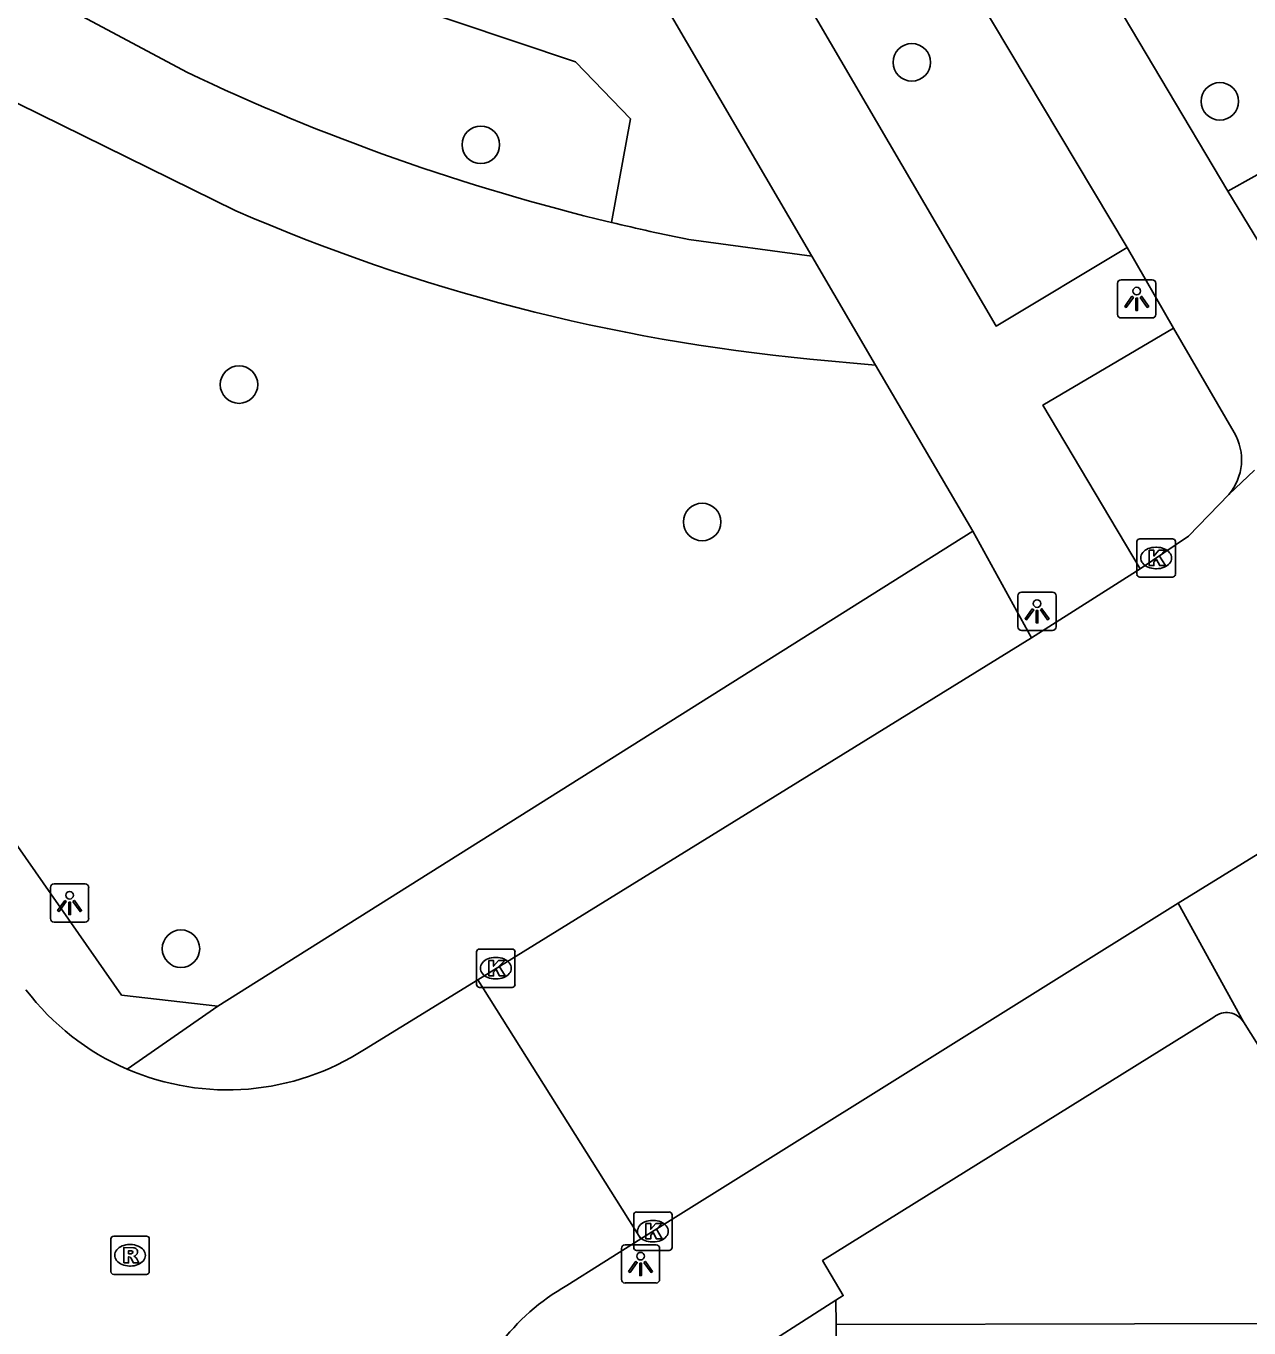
# Model space of a CAD drawing. Extents: x 159353 to 160616, y 385893 to 387321.
# Drawn here: x 159916.12 to 159948, y 386197 to 386230.93 of the extents above; entities that cross this region are included whole.
import ezdxf

# ---------------------------------------------------------------- set-up
doc = ezdxf.new("R2010")
doc.units = 0
for name, color, linetype in [('IMGEO_Boom', 7, 'Continuous'), ('IMGEO_Fietspad_gesloten', 7, 'Continuous'), ('IMGEO_Groenvoorziening', 7, 'Continuous'), ('IMGEO_Kolk', 7, 'Continuous'), ('IMGEO_Lichtpunt', 7, 'Continuous'), ('IMGEO_Rijbaan_lokaal_gesloten', 7, 'Continuous'), ('IMGEO_Rijbaan_lokaal_open', 7, 'Continuous'), ('IMGEO_Rioolput', 7, 'Continuous'), ('IMGEO_Verkeerseiland_open', 7, 'Continuous'), ('IMGEO_Voetpad_halfverhard', 7, 'Continuous'), ('IMGEO_Voetpad_open', 7, 'Continuous')]:
    doc.layers.add(name, color=color, linetype=linetype)

msp = doc.modelspace()

# ---------------------------------------------------------------- linework, layer by layer
at = {"layer": 'IMGEO_Boom'}
for centre in [(159939.214, 386229.983), (159947.246, 386228.967), (159927.978, 386227.835), (159921.674, 386221.585), (159933.748, 386218.004), (159920.16, 386206.883)]:
    msp.add_circle(centre, 0.489, dxfattribs=at)
at = {"layer": 'IMGEO_Fietspad_gesloten'}
for points in [[(159847.159, 386392.191), (159854.556, 386379.293), (159862.352, 386365.974), (159919.537, 386268.282), (159935.204, 386241.272), (159944.825, 386225.156)], [(159947.456, 386226.623), (159938.723, 386241.317), (159864.988, 386367.537), (159851.28, 386391.003)], [(159948.925, 386224.212), (159947.456, 386226.623)], [(159946.035, 386223.052), (159944.825, 386225.156)], [(159946.035, 386223.052), (159947.62, 386220.335)]]:
    msp.add_lwpolyline(points, dxfattribs=at)
msp.add_arc((159946.411, 386219.627), 1.401, 319.7847, 30.3647, dxfattribs=at)
at = {"layer": 'IMGEO_Groenvoorziening'}
msp.add_lwpolyline([(159891.85, 386261.746), (159901.36, 386250), (159904.16, 386246.512), (159907.02, 386243.621), (159910.412, 386240.474), (159914.35, 386237.566), (159917.101, 386235.732), (159925.757, 386231.572), (159930.443, 386229.994), (159931.877, 386228.511), (159931.382, 386225.811)], dxfattribs=at)
at = {"layer": 'IMGEO_Kolk'}
for p, q in [((159945.084, 386216.64), (159945.084, 386217.492)), ((159945.159, 386217.566), (159946.011, 386217.566)), ((159946.085, 386217.492), (159946.085, 386216.64)), ((159945.572, 386217.346), (159945.597, 386217.346)), ((159946.011, 386216.566), (159945.159, 386216.566)), ((159945.595, 386216.786), (159945.57, 386216.786)), ((159927.868, 386205.949), (159927.868, 386206.801)), ((159927.943, 386206.875), (159928.795, 386206.875)), ((159928.356, 386206.655), (159928.381, 386206.655)), ((159928.869, 386206.801), (159928.869, 386205.949)), ((159928.379, 386206.095), (159928.354, 386206.095)), ((159928.795, 386205.875), (159927.943, 386205.875)), ((159931.963, 386199.095), (159931.963, 386199.947)), ((159932.038, 386200.021), (159932.89, 386200.021)), ((159932.964, 386199.947), (159932.964, 386199.095)), ((159932.451, 386199.801), (159932.476, 386199.801)), ((159932.474, 386199.241), (159932.449, 386199.241)), ((159932.89, 386199.021), (159932.038, 386199.021))]:
    msp.add_line(p, q, dxfattribs=at)
for points in [[(159945.084, 386216.64), (159945.084, 386217.492)], [(159945.159, 386217.566), (159946.011, 386217.566)], [(159946.085, 386217.492), (159946.085, 386216.64)], [(159945.405, 386217.266), (159945.528, 386217.266), (159945.528, 386217.115), (159945.658, 386217.266), (159945.822, 386217.266), (159945.676, 386217.115), (159945.829, 386216.866), (159945.677, 386216.866), (159945.592, 386217.03), (159945.528, 386216.963), (159945.528, 386216.866), (159945.405, 386216.866), (159945.405, 386217.266)], [(159946.011, 386216.566), (159945.159, 386216.566)], [(159927.868, 386205.949), (159927.868, 386206.801)], [(159927.943, 386206.875), (159928.795, 386206.875)], [(159928.869, 386206.801), (159928.869, 386205.949)], [(159928.189, 386206.575), (159928.312, 386206.575), (159928.312, 386206.424), (159928.442, 386206.575), (159928.606, 386206.575), (159928.46, 386206.424), (159928.613, 386206.175), (159928.461, 386206.175), (159928.376, 386206.339), (159928.312, 386206.272), (159928.312, 386206.175), (159928.189, 386206.175), (159928.189, 386206.575)], [(159928.795, 386205.875), (159927.943, 386205.875)], [(159931.963, 386199.095), (159931.963, 386199.947)], [(159932.038, 386200.021), (159932.89, 386200.021)], [(159932.964, 386199.947), (159932.964, 386199.095)], [(159932.284, 386199.721), (159932.407, 386199.721), (159932.407, 386199.57), (159932.537, 386199.721), (159932.701, 386199.721), (159932.555, 386199.57), (159932.708, 386199.321), (159932.556, 386199.321), (159932.471, 386199.485), (159932.407, 386199.418), (159932.407, 386199.321), (159932.284, 386199.321), (159932.284, 386199.721)], [(159932.89, 386199.021), (159932.038, 386199.021)]]:
    msp.add_lwpolyline(points, dxfattribs=at)
for centre, start, end in [((159945.161, 386217.49), 91.552, 178.448), ((159945.161, 386217.49), 91.552, 178.448), ((159946.009, 386217.49), 1.552, 88.448), ((159946.009, 386217.49), 1.552, 88.448), ((159945.161, 386216.642), 181.552, 268.448), ((159945.161, 386216.642), 181.552, 268.448), ((159946.009, 386216.642), 271.552, 358.448), ((159946.009, 386216.642), 271.552, 358.448), ((159927.945, 386206.799), 91.552, 178.448), ((159927.945, 386206.799), 91.552, 178.448), ((159928.793, 386206.799), 1.552, 88.448), ((159928.793, 386206.799), 1.552, 88.448), ((159927.945, 386205.951), 181.552, 268.448), ((159927.945, 386205.951), 181.552, 268.448), ((159928.793, 386205.951), 271.552, 358.448), ((159928.793, 386205.951), 271.552, 358.448), ((159932.04, 386199.945), 91.552, 178.448), ((159932.04, 386199.945), 91.552, 178.448), ((159932.888, 386199.945), 1.552, 88.448), ((159932.888, 386199.945), 1.552, 88.448), ((159932.04, 386199.097), 181.552, 268.448), ((159932.04, 386199.097), 181.552, 268.448), ((159932.888, 386199.097), 271.552, 358.448), ((159932.888, 386199.097), 271.552, 358.448)]:
    msp.add_arc(centre, 0.0765, start, end, dxfattribs=at)
for centre, major_axis, ratio, start_param, end_param in [((159945.571, 386217.066), (-0.387, 0.002), 0.722429, 4.712389, 7.853982), ((159945.596, 386217.066), (-0.39, 0.002), 0.717154, 1.570796, 4.712389), ((159928.355, 386206.375), (-0.387, 0.002), 0.722429, 4.712389, 7.853982), ((159928.38, 386206.375), (-0.39, 0.002), 0.717154, 1.570796, 4.712389), ((159932.45, 386199.521), (-0.387, 0.002), 0.722429, 4.712389, 7.853982), ((159932.475, 386199.521), (-0.39, 0.002), 0.717154, 1.570796, 4.712389)]:
    msp.add_ellipse(centre, major_axis=major_axis, ratio=ratio, start_param=start_param, end_param=end_param, dxfattribs=at)
at = {"layer": 'IMGEO_Lichtpunt'}
for p, q in [((159945.481, 386224.318), (159944.673, 386224.318)), ((159945.481, 386224.318), (159944.673, 386224.318)), ((159944.579, 386224.223), (159944.579, 386223.416)), ((159944.579, 386224.223), (159944.579, 386223.416)), ((159945.575, 386223.416), (159945.575, 386224.223)), ((159945.575, 386223.416), (159945.575, 386224.223)), ((159944.673, 386223.322), (159945.481, 386223.322)), ((159944.673, 386223.322), (159945.481, 386223.322)), ((159942.883, 386216.176), (159942.075, 386216.176)), ((159942.883, 386216.176), (159942.075, 386216.176)), ((159941.981, 386216.081), (159941.981, 386215.274)), ((159941.981, 386216.081), (159941.981, 386215.274)), ((159942.977, 386215.274), (159942.977, 386216.081)), ((159942.977, 386215.274), (159942.977, 386216.081)), ((159942.075, 386215.18), (159942.883, 386215.18)), ((159942.075, 386215.18), (159942.883, 386215.18)), ((159916.758, 386208.477), (159916.758, 386207.67)), ((159916.758, 386208.477), (159916.758, 386207.67)), ((159917.66, 386208.572), (159916.852, 386208.572)), ((159917.66, 386208.572), (159916.852, 386208.572)), ((159917.754, 386207.67), (159917.754, 386208.477)), ((159917.754, 386207.67), (159917.754, 386208.477)), ((159916.852, 386207.576), (159917.66, 386207.576)), ((159916.852, 386207.576), (159917.66, 386207.576)), ((159932.546, 386199.167), (159931.738, 386199.167)), ((159932.546, 386199.167), (159931.738, 386199.167)), ((159931.644, 386199.072), (159931.644, 386198.265)), ((159931.644, 386199.072), (159931.644, 386198.265)), ((159932.64, 386198.265), (159932.64, 386199.072)), ((159932.64, 386198.265), (159932.64, 386199.072)), ((159931.738, 386198.171), (159932.546, 386198.171)), ((159931.738, 386198.171), (159932.546, 386198.171))]:
    msp.add_line(p, q, dxfattribs=at)
for points in [[(159944.953, 386223.887), (159944.992, 386223.859), (159944.804, 386223.597), (159944.766, 386223.624), (159944.953, 386223.887)], [(159945.055, 386223.839), (159945.102, 386223.839), (159945.102, 386223.517), (159945.055, 386223.517), (159945.055, 386223.839)], [(159945.165, 386223.859), (159945.203, 386223.886), (159945.39, 386223.624), (159945.351, 386223.596), (159945.165, 386223.859)], [(159942.355, 386215.745), (159942.394, 386215.717), (159942.206, 386215.455), (159942.168, 386215.482), (159942.355, 386215.745)], [(159942.457, 386215.697), (159942.504, 386215.697), (159942.504, 386215.375), (159942.457, 386215.375), (159942.457, 386215.697)], [(159942.567, 386215.717), (159942.605, 386215.744), (159942.792, 386215.482), (159942.753, 386215.454), (159942.567, 386215.717)], [(159917.132, 386208.141), (159917.171, 386208.113), (159916.983, 386207.851), (159916.945, 386207.878), (159917.132, 386208.141)], [(159917.234, 386208.093), (159917.281, 386208.093), (159917.281, 386207.771), (159917.234, 386207.771), (159917.234, 386208.093)], [(159917.344, 386208.113), (159917.382, 386208.14), (159917.569, 386207.878), (159917.53, 386207.85), (159917.344, 386208.113)], [(159932.018, 386198.736), (159932.057, 386198.708), (159931.869, 386198.446), (159931.831, 386198.473), (159932.018, 386198.736)], [(159932.12, 386198.688), (159932.167, 386198.688), (159932.167, 386198.366), (159932.12, 386198.366), (159932.12, 386198.688)], [(159932.23, 386198.708), (159932.268, 386198.735), (159932.455, 386198.473), (159932.416, 386198.445), (159932.23, 386198.708)]]:
    msp.add_lwpolyline(points, dxfattribs=at)
for centre in [(159945.078, 386224.021), (159942.48, 386215.879), (159917.257, 386208.275), (159932.143, 386198.87)]:
    msp.add_circle(centre, 0.0994, dxfattribs=at)
for centre, start, end in [((159944.673, 386224.223), 90, 180), ((159944.673, 386224.223), 90, 180), ((159945.481, 386224.223), 0, 90), ((159945.481, 386224.223), 0, 90), ((159944.673, 386223.416), 180, 270), ((159944.673, 386223.416), 180, 270), ((159945.481, 386223.416), 270, 0), ((159945.481, 386223.416), 270, 360), ((159942.075, 386216.081), 90, 180), ((159942.075, 386216.081), 90, 180), ((159942.883, 386216.081), 0, 90), ((159942.883, 386216.081), 0, 90), ((159942.075, 386215.274), 180, 270), ((159942.075, 386215.274), 180, 270), ((159942.883, 386215.274), 270, 0), ((159942.883, 386215.274), 270, 360), ((159916.852, 386208.477), 90, 180), ((159916.852, 386208.477), 90, 180), ((159917.66, 386208.477), 0, 90), ((159917.66, 386208.477), 0, 90), ((159916.852, 386207.67), 180, 270), ((159916.852, 386207.67), 180, 270), ((159917.66, 386207.67), 270, 0), ((159917.66, 386207.67), 270, 360), ((159931.738, 386199.072), 90, 180), ((159931.738, 386199.072), 90, 180), ((159932.546, 386199.072), 0, 90), ((159932.546, 386199.072), 0, 90), ((159931.738, 386198.265), 180, 270), ((159931.738, 386198.265), 180, 270), ((159932.546, 386198.265), 270, 0), ((159932.546, 386198.265), 270, 360)]:
    msp.add_arc(centre, 0.0946, start, end, dxfattribs=at)
at = {"layer": 'IMGEO_Rijbaan_lokaal_gesloten'}
for points in [[(159947.481, 386218.722), (159948.147, 386219.353)], [(159945.164, 386216.782), (159946.426, 386217.633), (159947.481, 386218.722)], [(159942.338, 386214.986), (159945.164, 386216.782)], [(159927.898, 386206.07), (159942.338, 386214.986)], [(159951.78, 386211.071), (159950.151, 386210.53), (159946.156, 386208.069)], [(159946.156, 386208.069), (159932.146, 386199.326)]]:
    msp.add_lwpolyline(points, dxfattribs=at)
at = {"layer": 'IMGEO_Rijbaan_lokaal_open'}
for points in [[(159927.898, 386206.07), (159924.948, 386204.257)], [(159932.146, 386199.326), (159927.898, 386206.07)], [(159930.223, 386198.105), (159932.146, 386199.326)]]:
    msp.add_lwpolyline(points, dxfattribs=at)
for centre, radius, start, end in [((159921.37, 386209.793), 6.589, 217.1786, 246.6395), ((159921.374, 386209.798), 6.594, 246.6309, 302.8259), ((159933.018, 386193.144), 5.694, 119.3959, 214.5842)]:
    msp.add_arc(centre, radius, start, end, dxfattribs=at)
at = {"layer": 'IMGEO_Rioolput'}
for p, q in [((159918.332, 386198.467), (159918.332, 386199.319)), ((159918.407, 386199.393), (159919.259, 386199.393)), ((159918.82, 386199.173), (159918.845, 386199.173)), ((159919.333, 386199.319), (159919.333, 386198.467)), ((159918.843, 386198.613), (159918.818, 386198.613)), ((159919.259, 386198.393), (159918.407, 386198.393))]:
    msp.add_line(p, q, dxfattribs=at)
for points in [[(159918.332, 386198.467), (159918.332, 386199.319)], [(159918.407, 386199.393), (159919.259, 386199.393)], [(159919.333, 386199.319), (159919.333, 386198.467)], [(159918.921, 386199.091), (159918.669, 386199.093), (159918.669, 386198.693)], [(159918.669, 386198.693), (159918.793, 386198.693), (159918.793, 386198.855), (159918.804, 386198.855)], [(159918.847, 386199.012), (159918.793, 386199.012), (159918.793, 386198.931)], [(159918.793, 386198.931), (159918.845, 386198.931)], [(159918.851, 386198.826), (159918.922, 386198.693), (159919.062, 386198.693), (159918.997, 386198.819)], [(159919.259, 386198.393), (159918.407, 386198.393)]]:
    msp.add_lwpolyline(points, dxfattribs=at)
for centre, radius, start, end in [((159918.409, 386199.317), 0.0765, 91.552, 178.448), ((159918.409, 386199.317), 0.0765, 91.552, 178.448), ((159919.257, 386199.317), 0.0765, 1.552, 88.448), ((159919.257, 386199.317), 0.0765, 1.552, 88.448), ((159918.803, 386198.802), 0.0533, 26.0293, 88.6989), ((159918.829, 386199.12), 0.19, 274.7715, 282.9687), ((159918.853, 386198.916), 0.0964, 77.0061, 93.1865), ((159918.867, 386198.973), 0.0378, 276.6634, 79.6772), ((159918.92, 386198.981), 0.109, 350.3612, 89.416), ((159918.918, 386198.981), 0.112, 277.5842, 350.9817), ((159918.902, 386198.766), 0.108, 29.5134, 73.7905), ((159918.409, 386198.469), 0.0765, 181.552, 268.448), ((159918.409, 386198.469), 0.0765, 181.552, 268.448), ((159919.257, 386198.469), 0.0765, 271.552, 358.448), ((159919.257, 386198.469), 0.0765, 271.552, 358.448)]:
    msp.add_arc(centre, radius, start, end, dxfattribs=at)
for centre, major_axis, ratio, start_param, end_param in [((159918.819, 386198.893), (-0.387, 0.002), 0.722429, 4.712389, 7.853982), ((159918.844, 386198.893), (-0.39, 0.002), 0.717154, 1.570796, 4.712389)]:
    msp.add_ellipse(centre, major_axis=major_axis, ratio=ratio, start_param=start_param, end_param=end_param, dxfattribs=at)
at = {"layer": 'IMGEO_Verkeerseiland_open'}
msp.add_lwpolyline([(159947.456, 386226.623), (159948.826, 386227.388), (159950.799, 386229.818)], dxfattribs=at)
at = {"layer": 'IMGEO_Voetpad_halfverhard'}
for points in [[(159920.313, 386229.728), (159914.98, 386232.579), (159912.009, 386234.168), (159908.09, 386236.682), (159905.29, 386239.038), (159902.869, 386241.374), (159898.198, 386246.494), (159895.276, 386250), (159888.662, 386258.685), (159891.85, 386261.746)], [(159905.885, 386223.895), (159907.972, 386227.52), (159910.493, 386231.898), (159915.332, 386229.185), (159921.588, 386226.114)], [(159936.607, 386224.933), (159933.403, 386225.366)], [(159936.555, 386222.249), (159938.27, 386222.092)]]:
    msp.add_lwpolyline(points, dxfattribs=at)
for centre, radius, start, end in [((159944.397, 386280.189), 55.914, 244.4856, 256.5396), ((159941.26, 386271.382), 49.357, 246.5114, 264.5297), ((159944.119, 386278.846), 54.543, 256.4953, 258.6693)]:
    msp.add_arc(centre, radius, start, end, dxfattribs=at)
at = {"layer": 'IMGEO_Voetpad_open'}
for points in [[(159944.825, 386225.156), (159941.411, 386223.11), (159926.534, 386248.554), (159859.054, 386364.02), (159843.747, 386390.213), (159847.159, 386392.191)], [(159906.737, 386276.003), (159921.946, 386250), (159936.607, 386224.933)], [(159936.607, 386224.933), (159938.27, 386222.092)], [(159921.121, 386205.382), (159918.612, 386205.674), (159905.885, 386223.895)], [(159945.164, 386216.782), (159942.634, 386221.049), (159946.035, 386223.052)], [(159938.27, 386222.092), (159940.805, 386217.763)], [(159940.805, 386217.763), (159921.121, 386205.382)], [(159940.805, 386217.763), (159942.338, 386214.986)], [(159946.156, 386208.069), (159947.862, 386204.978)], [(159918.758, 386203.745), (159921.121, 386205.382)], [(159937.236, 386197.72), (159937.429, 386197.843), (159936.89, 386198.753), (159947.089, 386205.102)], [(159947.862, 386204.978), (159952.8, 386197.127), (159937.238, 386197.088)], [(159937.236, 386197.72), (159934.79, 386196.164)], [(159937.238, 386197.088), (159937.236, 386197.72)], [(159937.238, 386197.088), (159937.241, 386195.888)]]:
    msp.add_lwpolyline(points, dxfattribs=at)
msp.add_arc((159947.421, 386204.698), 0.523, 32.4285, 129.3447, dxfattribs=at)

doc.saveas('drawing.dxf')
